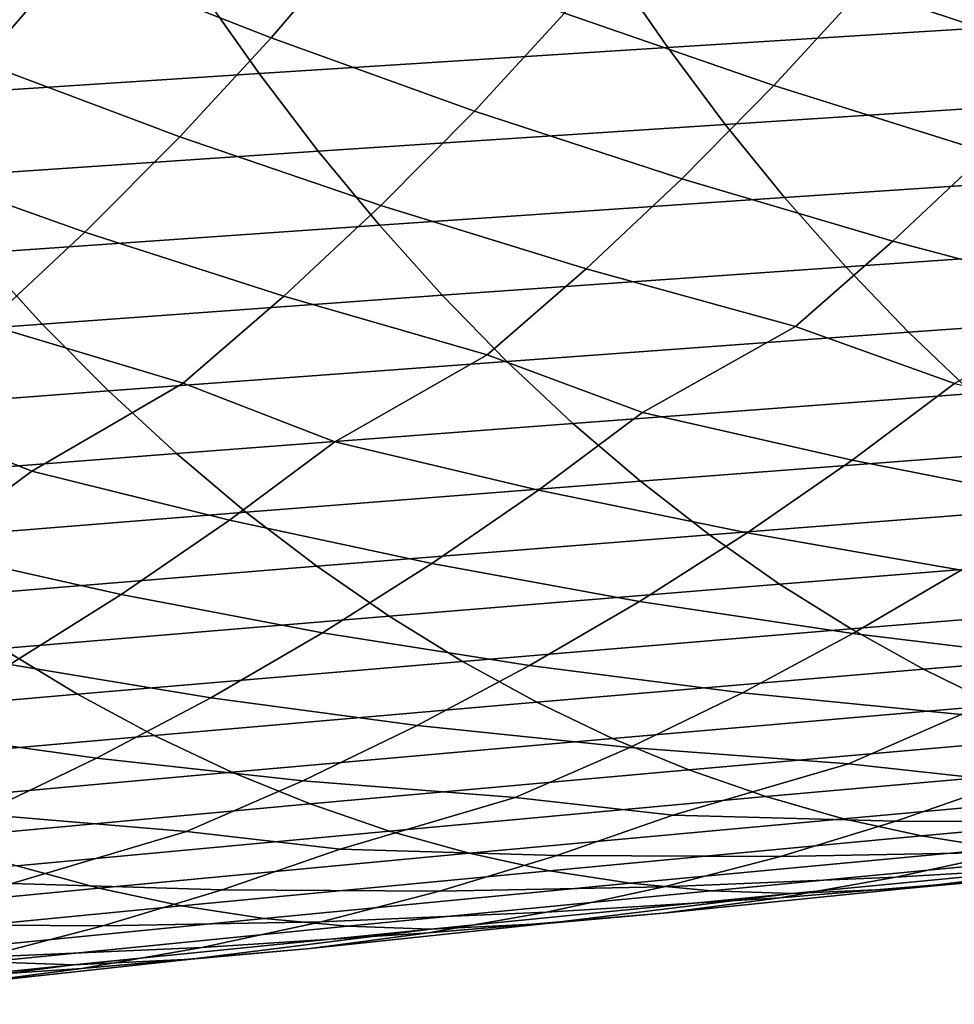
# Model space of a CAD drawing. Header units: metres. Extents: x -240 to 45, y -77 to 27.
# Tile 428 of 656: x -171.57 to -167.44, y -14.51 to -10.17. Entities that reach past the tile are written whole.
import ezdxf

# ---------------------------------------------------------------- set-up
doc = ezdxf.new("R2010")
doc.units = ezdxf.units.M
doc.layers.add('solid_102011X2', color=7, linetype='CONTINUOUS')

msp = doc.modelspace()

# ---------------------------------------------------------------- linework, layer by layer
at = {"layer": 'solid_102011X2'}
for points in [[(-170.968155, -9.430107, 317.346222), (-170.07132, -9.796195, 318.994904), (-170.457642, -10.247682, 319.148499), (-171.341705, -9.900611, 317.490448)], [(-172.215057, -9.530242, 315.825073), (-171.341705, -9.900611, 317.490448), (-171.73378, -10.356998, 317.641296), (-172.594162, -10.005848, 315.966644)], [(-167.471741, -9.588812, 321.946411), (-166.510956, -9.922833, 323.555237), (-166.896286, -10.345568, 323.724762), (-167.84668, -10.030631, 322.105469)], [(-168.781586, -9.692296, 320.480194), (-167.84668, -10.030631, 322.105469), (-168.237961, -10.458014, 322.272247), (-169.162201, -10.138936, 320.636566)], [(-170.07132, -9.796195, 318.994904), (-169.162201, -10.138936, 320.636566), (-169.559433, -10.570992, 320.800507), (-170.457642, -10.247682, 319.148499)], [(-168.952179, -9.934991, 347.716248), (-168.706604, -10.290196, 347.405792), (-166.887711, -10.176973, 348.698303), (-167.126389, -9.825678, 349.008636)], [(-171.341705, -9.900611, 317.490448), (-170.457642, -10.247682, 319.148499), (-170.86084, -10.684438, 319.309631), (-171.73378, -10.356998, 317.641296)], [(-170.762894, -10.045786, 346.399475), (-170.510345, -10.404948, 346.088898), (-168.706604, -10.290196, 347.405792), (-168.952179, -9.934991, 347.716248)], [(-167.84668, -10.030631, 322.105469), (-166.896286, -10.345568, 323.724762), (-167.297134, -10.753345, 323.901855), (-168.237961, -10.458014, 322.272247)], [(-170.762894, -10.045786, 346.399475), (-172.55838, -10.158011, 345.058502), (-172.298752, -10.521173, 344.747894), (-170.510345, -10.404948, 346.088898)], [(-169.162201, -10.138936, 320.636566), (-168.237961, -10.458014, 322.272247), (-168.645035, -10.870286, 322.446503), (-169.559433, -10.570992, 320.800507)], [(-168.706604, -10.290196, 347.405792), (-168.452591, -10.62954, 347.084625), (-166.640839, -10.512583, 348.377319), (-166.887711, -10.176973, 348.698303)], [(-170.457642, -10.247682, 319.148499), (-169.559433, -10.570992, 320.800507), (-169.972717, -10.987782, 320.971863), (-170.86084, -10.684438, 319.309631)], [(-170.510345, -10.404948, 346.088898), (-170.249115, -10.748072, 345.76767), (-168.452591, -10.62954, 347.084625), (-168.706604, -10.290196, 347.405792)], [(-171.73378, -10.356998, 317.641296), (-170.86084, -10.684438, 319.309631), (-171.280334, -11.105776, 319.478027), (-172.143005, -10.798513, 317.79953)], [(-172.298752, -10.521173, 344.747894), (-172.030182, -10.868117, 344.426636), (-170.249115, -10.748072, 345.76767), (-170.510345, -10.404948, 346.088898)], [(-168.237961, -10.458014, 322.272247), (-167.297134, -10.753345, 323.901855), (-167.712952, -11.145514, 324.086365), (-168.645035, -10.870286, 322.446503)], [(-168.452591, -10.62954, 347.084625), (-168.190536, -10.952495, 346.753326), (-166.386139, -10.831982, 348.046143), (-166.640839, -10.512583, 348.377319)], [(-169.559433, -10.570992, 320.800507), (-168.645035, -10.870286, 322.446503), (-169.067307, -11.266788, 322.628082), (-169.972717, -10.987782, 320.971863)], [(-170.249115, -10.748072, 345.76767), (-169.979599, -11.074621, 345.436218), (-168.190536, -10.952495, 346.753326), (-168.452591, -10.62954, 347.084625)], [(-170.86084, -10.684438, 319.309631), (-169.972717, -10.987782, 320.971863), (-170.401459, -11.38864, 321.150452), (-171.280334, -11.105776, 319.478027)], [(-172.030182, -10.868117, 344.426636), (-171.753113, -11.1983, 344.095154), (-169.979599, -11.074621, 345.436218), (-170.249115, -10.748072, 345.76767)], [(-167.297134, -10.753345, 323.901855), (-166.338348, -11.024907, 325.525238), (-166.761826, -11.396717, 325.719818), (-167.712952, -11.145514, 324.086365)], [(-172.143005, -10.798513, 317.79953), (-171.280334, -11.105776, 319.478027), (-171.715561, -11.511023, 319.653564), (-172.568817, -11.224461, 317.964996)], [(-168.190536, -10.952495, 346.753326), (-167.920822, -11.258551, 346.412323), (-166.123993, -11.134668, 347.705322), (-166.386139, -10.831982, 348.046143)], [(-168.645035, -10.870286, 322.446503), (-167.712952, -11.145514, 324.086365), (-168.143127, -11.521462, 324.277985), (-169.067307, -11.266788, 322.628082)], [(-169.979599, -11.074621, 345.436218), (-169.702225, -11.384084, 345.095123), (-167.920822, -11.258551, 346.412323), (-168.190536, -10.952495, 346.753326)], [(-169.972717, -10.987782, 320.971863), (-169.067307, -11.266788, 322.628082), (-169.504196, -11.646899, 322.81665), (-170.401459, -11.38864, 321.150452)], [(-171.753113, -11.1983, 344.095154), (-171.467957, -11.511205, 343.754028), (-169.702225, -11.384084, 345.095123), (-169.979599, -11.074621, 345.436218)], [(-171.280334, -11.105776, 319.478027), (-170.401459, -11.38864, 321.150452), (-170.845047, -11.77294, 321.335968), (-171.715561, -11.511023, 319.653564)], [(-167.712952, -11.145514, 324.086365), (-166.761826, -11.396717, 325.719818), (-167.440384, -11.774071, 325.672852), (-168.143127, -11.521462, 324.277985)], [(-167.920822, -11.258551, 346.412323), (-167.643906, -11.547248, 346.062164), (-165.854843, -11.420187, 347.355347), (-166.123993, -11.134668, 347.705322)], [(-173.510895, -11.32347, 342.730347), (-173.217834, -11.639848, 342.389252), (-171.467957, -11.511205, 343.754028), (-171.753113, -11.1983, 344.095154)], [(-169.702225, -11.384084, 345.095123), (-169.417419, -11.675995, 344.744873), (-167.643906, -11.547248, 346.062164), (-167.920822, -11.258551, 346.412323)], [(-169.067307, -11.266788, 322.628082), (-168.143127, -11.521462, 324.277985), (-168.817917, -11.902234, 324.232208), (-169.504196, -11.646899, 322.81665)], [(-171.467957, -11.511205, 343.754028), (-171.175171, -11.806359, 343.403717), (-169.417419, -11.675995, 344.744873), (-169.702225, -11.384084, 345.095123)], [(-170.401459, -11.38864, 321.150452), (-169.504196, -11.646899, 322.81665), (-170.175461, -12.031092, 322.772247), (-170.845047, -11.77294, 321.335968)], [(-167.643906, -11.547248, 346.062164), (-167.360168, -11.818133, 345.70343), (-165.579071, -11.688089, 346.996765), (-165.854843, -11.420187, 347.355347)], [(-173.217834, -11.639848, 342.389252), (-172.916946, -11.938276, 342.038971), (-171.175171, -11.806359, 343.403717), (-171.467957, -11.511205, 343.754028)], [(-171.715561, -11.511023, 319.653564), (-170.845047, -11.77294, 321.335968), (-171.512985, -12.160555, 321.29306), (-172.165878, -11.899546, 319.835968)], [(-169.417419, -11.675995, 344.744873), (-169.12561, -11.949893, 344.386017), (-167.360168, -11.818133, 345.70343), (-167.643906, -11.547248, 346.062164)], [(-168.143127, -11.521462, 324.277985), (-167.440384, -11.774071, 325.672852), (-167.892029, -12.112668, 325.880005), (-168.817917, -11.902234, 324.232208)], [(-169.504196, -11.646899, 322.81665), (-168.817917, -11.902234, 324.232208), (-169.276688, -12.244599, 324.436218), (-170.175461, -12.031092, 322.772247)], [(-171.175171, -11.806359, 343.403717), (-170.875183, -12.083301, 343.04483), (-169.12561, -11.949893, 344.386017), (-169.417419, -11.675995, 344.744873)], [(-170.845047, -11.77294, 321.335968), (-170.175461, -12.031092, 322.772247), (-170.641342, -12.377249, 322.973083), (-171.512985, -12.160555, 321.29306)], [(-167.440384, -11.774071, 325.672852), (-166.487396, -11.981546, 327.30423), (-166.943787, -12.298741, 327.521057), (-167.892029, -12.112668, 325.880005)], [(-172.916946, -11.938276, 342.038971), (-172.608658, -12.218286, 341.680115), (-170.875183, -12.083301, 343.04483), (-171.175171, -11.806359, 343.403717)], [(-169.12561, -11.949893, 344.386017), (-168.827255, -12.205348, 344.019104), (-167.070053, -12.070778, 345.336609), (-167.360168, -11.818133, 345.70343)], [(-172.165878, -11.899546, 319.835968), (-171.512985, -12.160555, 321.29306), (-171.985992, -12.510527, 321.490692), (-172.830826, -12.290643, 319.79483)], [(-168.817917, -11.902234, 324.232208), (-167.892029, -12.112668, 325.880005), (-168.355743, -12.433419, 326.093719), (-169.276688, -12.244599, 324.436218)], [(-170.875183, -12.083301, 343.04483), (-170.568466, -12.341591, 342.677856), (-168.827255, -12.205348, 344.019104), (-169.12561, -11.949893, 344.386017)], [(-170.175461, -12.031092, 322.772247), (-169.276688, -12.244599, 324.436218), (-169.747742, -12.568932, 324.64679), (-170.641342, -12.377249, 322.973083)], [(-172.608658, -12.218286, 341.680115), (-172.293457, -12.479435, 341.313202), (-170.568466, -12.341591, 342.677856), (-170.875183, -12.083301, 343.04483)], [(-168.827255, -12.205348, 344.019104), (-168.522812, -12.441979, 343.644684), (-166.774033, -12.304807, 344.962311), (-167.070053, -12.070778, 345.336609)], [(-167.892029, -12.112668, 325.880005), (-166.943787, -12.298741, 327.521057), (-167.411362, -12.597729, 327.744293), (-168.355743, -12.433419, 326.093719)], [(-171.512985, -12.160555, 321.29306), (-170.641342, -12.377249, 322.973083), (-171.119751, -12.705186, 323.180389), (-171.985992, -12.510527, 321.490692)], [(-170.568466, -12.341591, 342.677856), (-170.255493, -12.580846, 342.303406), (-168.522812, -12.441979, 343.644684), (-168.827255, -12.205348, 344.019104)], [(-169.276688, -12.244599, 324.436218), (-168.355743, -12.433419, 326.093719), (-168.830841, -12.735771, 326.313782), (-169.747742, -12.568932, 324.64679)], [(-172.293457, -12.479435, 341.313202), (-171.971832, -12.721334, 340.938782), (-170.255493, -12.580846, 342.303406), (-170.568466, -12.341591, 342.677856)], [(-168.522812, -12.441979, 343.644684), (-168.212769, -12.65941, 343.263367), (-166.472549, -12.519847, 344.581116), (-166.774033, -12.304807, 344.962311)], [(-170.641342, -12.377249, 322.973083), (-169.747742, -12.568932, 324.64679), (-170.230392, -12.874673, 324.863586), (-171.119751, -12.705186, 323.180389)], [(-170.255493, -12.580846, 342.303406), (-169.936752, -12.800686, 341.922028), (-168.212769, -12.65941, 343.263367), (-168.522812, -12.441979, 343.644684)], [(-168.355743, -12.433419, 326.093719), (-167.411362, -12.597729, 327.744293), (-167.889435, -12.877995, 327.973541), (-168.830841, -12.735771, 326.313782)], [(-171.985992, -12.510527, 321.490692), (-171.119751, -12.705186, 323.180389), (-171.609955, -13.014339, 323.39389), (-172.471725, -12.842093, 321.694702)], [(-168.212769, -12.65941, 343.263367), (-167.897568, -12.857295, 342.875702), (-166.166061, -12.715559, 344.193573), (-166.472549, -12.519847, 344.581116)], [(-171.971832, -12.721334, 340.938782), (-171.644257, -12.9436, 340.557465), (-169.936752, -12.800686, 341.922028), (-170.255493, -12.580846, 342.303406)], [(-169.747742, -12.568932, 324.64679), (-168.830841, -12.735771, 326.313782), (-169.31665, -13.019203, 326.539795), (-170.230392, -12.874673, 324.863586)], [(-167.411362, -12.597729, 327.744293), (-166.442383, -12.737763, 329.38739), (-166.922348, -12.995893, 329.62558), (-167.889435, -12.877995, 327.973541)], [(-169.936752, -12.800686, 341.922028), (-169.612717, -13.000762, 341.534332), (-167.897568, -12.857295, 342.875702), (-168.212769, -12.65941, 343.263367)], [(-171.119751, -12.705186, 323.180389), (-170.230392, -12.874673, 324.863586), (-170.723953, -13.161295, 325.086304), (-171.609955, -13.014339, 323.39389)], [(-168.830841, -12.735771, 326.313782), (-167.889435, -12.877995, 327.973541), (-168.377289, -13.139063, 328.208557), (-169.31665, -13.019203, 326.539795)], [(-167.897568, -12.857295, 342.875702), (-167.577713, -13.035344, 342.48233), (-165.855057, -12.891653, 343.800293), (-166.166061, -12.715559, 344.193573)], [(-171.644257, -12.9436, 340.557465), (-171.311264, -13.14588, 340.1698), (-169.612717, -13.000762, 341.534332), (-169.936752, -12.800686, 341.922028)], [(-169.612717, -13.000762, 341.534332), (-169.283905, -13.180779, 341.14093), (-167.577713, -13.035344, 342.48233), (-167.897568, -12.857295, 342.875702)], [(-170.230392, -12.874673, 324.863586), (-169.31665, -13.019203, 326.539795), (-169.812424, -13.283236, 326.771515), (-170.723953, -13.161295, 325.086304)], [(-167.889435, -12.877995, 327.973541), (-166.922348, -12.995893, 329.62558), (-167.411377, -13.234581, 329.869049), (-168.377289, -13.139063, 328.208557)], [(-167.577713, -13.035344, 342.48233), (-167.253693, -13.19327, 342.083801), (-165.540009, -13.047845, 343.401917), (-165.855057, -12.891653, 343.800293)], [(-173.335052, -13.088076, 339.169891), (-172.99295, -13.292571, 338.782379), (-171.311264, -13.14588, 340.1698), (-171.644257, -12.9436, 340.557465)], [(-171.609955, -13.014339, 323.39389), (-170.723953, -13.161295, 325.086304), (-171.227661, -13.428314, 325.314697), (-172.111252, -13.304175, 323.613281)], [(-171.311264, -13.14588, 340.1698), (-170.973358, -13.327876, 339.776428), (-169.283905, -13.180779, 341.14093), (-169.612717, -13.000762, 341.534332)], [(-169.31665, -13.019203, 326.539795), (-168.377289, -13.139063, 328.208557), (-168.874374, -13.380482, 328.448792), (-169.812424, -13.283236, 326.771515)], [(-169.283905, -13.180779, 341.14093), (-168.950806, -13.340447, 340.742371), (-167.253693, -13.19327, 342.083801), (-167.577713, -13.035344, 342.48233)], [(-172.99295, -13.292571, 338.782379), (-172.645828, -13.476554, 338.38916), (-170.973358, -13.327876, 339.776428), (-171.311264, -13.14588, 340.1698)], [(-170.723953, -13.161295, 325.086304), (-169.812424, -13.283236, 326.771515), (-170.317612, -13.527409, 327.008423), (-171.227661, -13.428314, 325.314697)], [(-168.377289, -13.139063, 328.208557), (-167.411377, -13.234581, 329.869049), (-167.908417, -13.453358, 330.117737), (-168.874374, -13.380482, 328.448792)], [(-170.973358, -13.327876, 339.776428), (-170.631058, -13.489295, 339.37793), (-168.950806, -13.340447, 340.742371), (-169.283905, -13.180779, 341.14093)], [(-168.950806, -13.340447, 340.742371), (-168.613953, -13.479512, 340.339325), (-166.926025, -13.330819, 341.680786), (-167.253693, -13.19327, 342.083801)], [(-167.411377, -13.234581, 329.869049), (-166.417572, -13.306085, 331.520905), (-167.19606, -13.530231, 331.515625), (-167.908417, -13.453358, 330.117737)], [(-169.812424, -13.283236, 326.771515), (-168.874374, -13.380482, 328.448792), (-169.379639, -13.601778, 328.694214), (-170.317612, -13.527409, 327.008423)], [(-172.645828, -13.476554, 338.38916), (-172.294174, -13.639729, 337.990784), (-170.631058, -13.489295, 339.37793), (-170.973358, -13.327876, 339.776428)], [(-172.111252, -13.304175, 323.613281), (-171.227661, -13.428314, 325.314697), (-171.740967, -13.675266, 325.548218), (-172.622894, -13.574204, 323.838287)], [(-170.631058, -13.489295, 339.37793), (-170.284897, -13.629879, 338.974915), (-168.613953, -13.479512, 340.339325), (-168.950806, -13.340447, 340.742371)], [(-168.613953, -13.479512, 340.339325), (-168.273849, -13.597773, 339.932373), (-166.595184, -13.447795, 341.273895), (-166.926025, -13.330819, 341.680786)], [(-168.874374, -13.380482, 328.448792), (-167.908417, -13.453358, 330.117737), (-168.683838, -13.679226, 330.112793), (-169.379639, -13.601778, 328.694214)], [(-171.227661, -13.428314, 325.314697), (-170.317612, -13.527409, 327.008423), (-170.831146, -13.751246, 327.250519), (-171.740967, -13.675266, 325.548218)], [(-167.908417, -13.453358, 330.117737), (-167.19606, -13.530231, 331.515625), (-167.699844, -13.706347, 331.776428), (-168.683838, -13.679226, 330.112793)], [(-168.273849, -13.597773, 339.932373), (-167.93103, -13.695032, 339.522156), (-166.261719, -13.544002, 340.863708), (-166.595184, -13.447795, 341.273895)], [(-172.294174, -13.639729, 337.990784), (-171.938568, -13.781837, 337.587952), (-170.284897, -13.629879, 338.974915), (-170.631058, -13.489295, 339.37793)], [(-170.284897, -13.629879, 338.974915), (-169.935394, -13.749427, 338.568024), (-168.273849, -13.597773, 339.932373), (-168.613953, -13.479512, 340.339325)], [(-170.317612, -13.527409, 327.008423), (-169.379639, -13.601778, 328.694214), (-170.152237, -13.82936, 328.689758), (-170.831146, -13.751246, 327.250519)], [(-167.93103, -13.695032, 339.522156), (-167.586029, -13.771134, 339.109344), (-165.926102, -13.619284, 340.450928), (-166.261719, -13.544002, 340.863708)], [(-167.19606, -13.530231, 331.515625), (-166.184464, -13.556557, 333.161926), (-166.685303, -13.71002, 333.430054), (-167.699844, -13.706347, 331.776428)], [(-169.379639, -13.601778, 328.694214), (-168.683838, -13.679226, 330.112793), (-169.196075, -13.857394, 330.370361), (-170.152237, -13.82936, 328.689758)], [(-169.935394, -13.749427, 338.568024), (-169.583099, -13.847738, 338.157898), (-167.93103, -13.695032, 339.522156), (-168.273849, -13.597773, 339.932373)], [(-171.938568, -13.781837, 337.587952), (-171.579529, -13.902671, 337.181213), (-169.935394, -13.749427, 338.568024), (-170.284897, -13.629879, 338.974915)], [(-167.586029, -13.771134, 339.109344), (-167.239365, -13.825974, 338.694519), (-165.588882, -13.67354, 340.036133), (-165.926102, -13.619284, 340.450928)], [(-171.740967, -13.675266, 325.548218), (-170.831146, -13.751246, 327.250519), (-171.60112, -13.980536, 327.246735), (-172.262772, -13.901667, 325.786896)], [(-168.683838, -13.679226, 330.112793), (-167.699844, -13.706347, 331.776428), (-168.209213, -13.861617, 332.041412), (-169.196075, -13.857394, 330.370361)], [(-169.583099, -13.847738, 338.157898), (-169.228561, -13.924656, 337.745117), (-167.586029, -13.771134, 339.109344), (-167.93103, -13.695032, 339.522156)], [(-167.699844, -13.706347, 331.776428), (-166.685303, -13.71002, 333.430054), (-167.19075, -13.842561, 333.702057), (-168.209213, -13.861617, 332.041412)], [(-170.831146, -13.751246, 327.250519), (-170.152237, -13.82936, 328.689758), (-170.672989, -14.0096, 328.944), (-171.60112, -13.980536, 327.246735)], [(-171.579529, -13.902671, 337.181213), (-171.217636, -14.002031, 336.77124), (-169.583099, -13.847738, 338.157898), (-169.935394, -13.749427, 338.568024)], [(-169.228561, -13.924656, 337.745117), (-168.87233, -13.980074, 337.330383), (-167.239365, -13.825974, 338.694519), (-167.586029, -13.771134, 339.109344)], [(-167.19075, -13.842561, 333.702057), (-166.139847, -13.800759, 335.35144), (-166.643158, -13.889517, 335.633209), (-167.69989, -13.953877, 333.977631)], [(-171.217636, -14.002031, 336.77124), (-170.853424, -14.079759, 336.358612), (-169.228561, -13.924656, 337.745117), (-169.583099, -13.847738, 338.157898)], [(-170.152237, -13.82936, 328.689758), (-169.196075, -13.857394, 330.370361), (-169.714035, -14.01449, 330.63208), (-170.672989, -14.0096, 328.944)], [(-169.196075, -13.857394, 330.370361), (-168.209213, -13.861617, 332.041412), (-168.723312, -13.995738, 332.310242), (-169.714035, -14.01449, 330.63208)], [(-168.87233, -13.980074, 337.330383), (-168.514938, -14.013894, 336.914276), (-166.891586, -13.859454, 338.278351), (-167.239365, -13.825974, 338.694519)], [(-168.209213, -13.861617, 332.041412), (-167.19075, -13.842561, 333.702057), (-167.69989, -13.953877, 333.977631), (-168.723312, -13.995738, 332.310242)], [(-168.514938, -14.013894, 336.914276), (-168.156952, -14.026056, 336.497467), (-166.543213, -13.871515, 337.861481), (-166.891586, -13.859454, 338.278351)], [(-167.14859, -13.95686, 335.917603), (-166.050568, -13.848433, 337.565369), (-166.543213, -13.871515, 337.861481), (-167.655365, -14.002604, 336.204193)], [(-173.205887, -14.057418, 335.772339), (-172.834259, -14.157824, 335.36261), (-171.217636, -14.002031, 336.77124), (-171.579529, -13.902671, 337.181213)], [(-167.69989, -13.953877, 333.977631), (-166.643158, -13.889517, 335.633209), (-167.14859, -13.95686, 335.917603), (-168.21199, -14.043736, 334.256287)], [(-167.655365, -14.002604, 336.204193), (-166.543213, -13.871515, 337.861481), (-168.156952, -14.026056, 336.497467)], [(-170.853424, -14.079759, 336.358612), (-170.487473, -14.135748, 335.944031), (-168.87233, -13.980074, 337.330383), (-169.228561, -13.924656, 337.745117)], [(-168.723312, -13.995738, 332.310242), (-167.69989, -13.953877, 333.977631), (-168.21199, -14.043736, 334.256287), (-169.241211, -14.108404, 332.582642)], [(-171.60112, -13.980536, 327.246735), (-170.672989, -14.0096, 328.944), (-171.199585, -14.168542, 329.202393), (-172.130402, -14.162868, 327.497589)], [(-170.487473, -14.135748, 335.944031), (-170.120346, -14.169896, 335.528107), (-168.514938, -14.013894, 336.914276), (-168.87233, -13.980074, 337.330383)], [(-169.714035, -14.01449, 330.63208), (-168.723312, -13.995738, 332.310242), (-169.241211, -14.108404, 332.582642), (-170.236862, -14.150209, 330.897644)], [(-168.21199, -14.043736, 334.256287), (-167.14859, -13.95686, 335.917603), (-167.655365, -14.002604, 336.204193), (-168.726288, -14.111944, 334.537628)], [(-172.834259, -14.157824, 335.36261), (-172.460251, -14.236354, 334.950256), (-170.853424, -14.079759, 336.358612), (-171.217636, -14.002031, 336.77124)], [(-170.672989, -14.0096, 328.944), (-169.714035, -14.01449, 330.63208), (-170.236862, -14.150209, 330.897644), (-171.199585, -14.168542, 329.202393)], [(-170.120346, -14.169896, 335.528107), (-169.752609, -14.182147, 335.111481), (-168.156952, -14.026056, 336.497467), (-168.514938, -14.013894, 336.914276)], [(-169.242004, -14.158316, 334.821167), (-168.156952, -14.026056, 336.497467), (-169.752609, -14.182147, 335.111481)], [(-168.726288, -14.111944, 334.537628), (-167.655365, -14.002604, 336.204193), (-168.156952, -14.026056, 336.497467), (-169.242004, -14.158316, 334.821167)], [(-172.460251, -14.236354, 334.950256), (-172.084457, -14.292903, 334.53595), (-170.487473, -14.135748, 335.944031), (-170.853424, -14.079759, 336.358612)], [(-169.241211, -14.108404, 332.582642), (-168.21199, -14.043736, 334.256287), (-168.726288, -14.111944, 334.537628), (-169.762177, -14.199378, 332.858124)], [(-170.236862, -14.150209, 330.897644), (-169.241211, -14.108404, 332.582642), (-169.762177, -14.199378, 332.858124), (-170.763565, -14.264241, 331.166779)], [(-169.762177, -14.199378, 332.858124), (-168.726288, -14.111944, 334.537628), (-169.242004, -14.158316, 334.821167), (-170.285416, -14.268464, 333.136261)], [(-172.130402, -14.162868, 327.497589), (-171.199585, -14.168542, 329.202393), (-171.731155, -14.305878, 329.4646), (-172.665649, -14.323676, 327.752594)], [(-172.084457, -14.292903, 334.53595), (-171.707474, -14.32737, 334.12027), (-170.120346, -14.169896, 335.528107), (-170.487473, -14.135748, 335.944031)], [(-171.199585, -14.168542, 329.202393), (-170.236862, -14.150209, 330.897644), (-170.763565, -14.264241, 331.166779), (-171.731155, -14.305878, 329.4646)], [(-171.707474, -14.32737, 334.12027), (-171.329849, -14.339693, 333.703949), (-169.752609, -14.182147, 335.111481), (-170.120346, -14.169896, 335.528107)], [(-170.285416, -14.268464, 333.136261), (-169.242004, -14.158316, 334.821167), (-169.752609, -14.182147, 335.111481), (-170.810135, -14.315474, 333.416626)], [(-170.810135, -14.315474, 333.416626), (-169.752609, -14.182147, 335.111481), (-171.329849, -14.339693, 333.703949)], [(-170.763565, -14.264241, 331.166779), (-169.762177, -14.199378, 332.858124), (-170.285416, -14.268464, 333.136261), (-171.293457, -14.356345, 331.438995)], [(-171.731155, -14.305878, 329.4646), (-170.763565, -14.264241, 331.166779), (-171.293457, -14.356345, 331.438995), (-172.266724, -14.421292, 329.730377)], [(-171.293457, -14.356345, 331.438995), (-170.285416, -14.268464, 333.136261), (-170.810135, -14.315474, 333.416626), (-171.825699, -14.426323, 331.713898)], [(-173.275955, -14.486219, 332.691193), (-172.888351, -14.498602, 332.275208), (-171.329849, -14.339693, 333.703949), (-171.707474, -14.32737, 334.12027)], [(-172.359482, -14.473984, 331.991028), (-171.329849, -14.339693, 333.703949), (-172.888351, -14.498602, 332.275208)], [(-171.825699, -14.426323, 331.713898), (-170.810135, -14.315474, 333.416626), (-171.329849, -14.339693, 333.703949), (-172.359482, -14.473984, 331.991028)], [(-172.266724, -14.421292, 329.730377), (-171.293457, -14.356345, 331.438995), (-171.825699, -14.426323, 331.713898), (-172.805573, -14.514542, 329.999298)]]:
    msp.add_3dface(points, dxfattribs=at)

doc.saveas('drawing.dxf')
